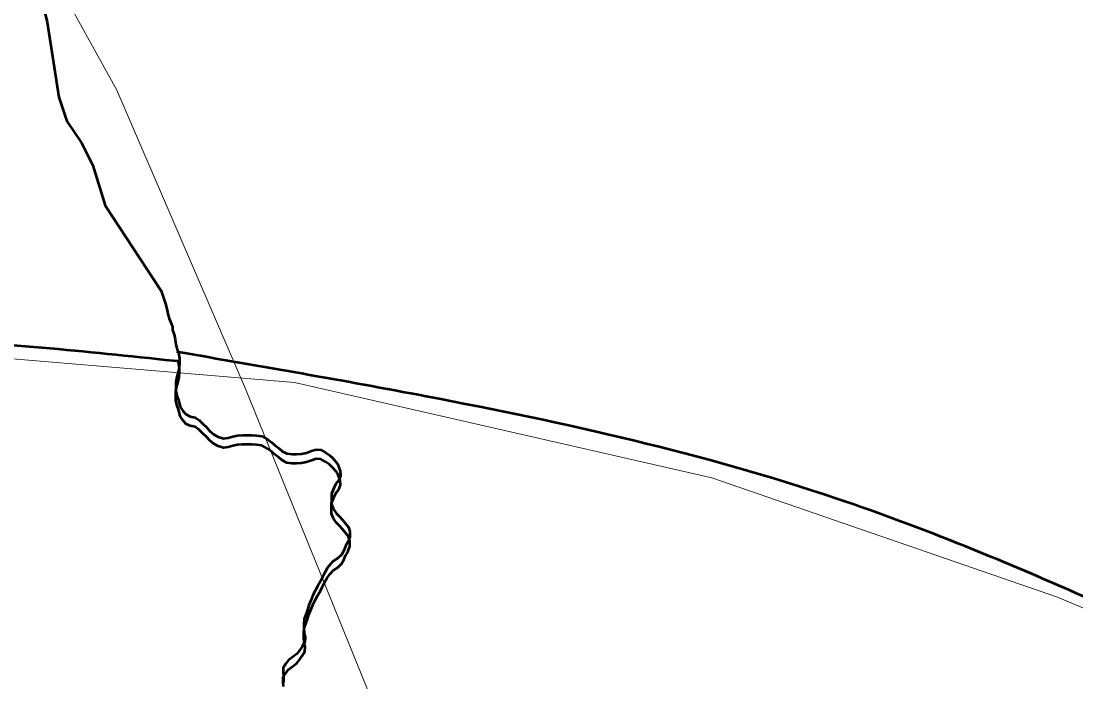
# Model space of a CAD drawing. Extents: x 553962 to 842807, y 8883888 to 9032388.
# Drawn here: x 815201.5 to 815495.4, y 9017881.1 to 9018065.3 of the extents above; entities that cross this region are included whole.
import ezdxf

# ---------------------------------------------------------------- set-up
doc = ezdxf.new("R2010")
doc.units = 0
doc.header["$LTSCALE"] = 200
doc.layers.add('1', color=7, linetype='Continuous', lineweight=13)

msp = doc.modelspace()

# ---------------------------------------------------------------- linework, layer by layer
at = {"layer": '1', "lineweight": 53}
msp.add_line((815245.2, 9017970.5), (815243.9, 9017970.6), dxfattribs=at)
msp.add_line((815245.2, 9017970.5), (815243.9, 9017970.6), dxfattribs=at)
at = {"layer": '1'}
for points in [[(814742.5, 9018031.2), (815086.6, 9018118.9), (815141.4, 9018118.9), (815173, 9018113.9), (815194.5, 9018095.6), (815210.8, 9018077.6), (815228.1, 9018046.1), (815264, 9017962.8), (815299, 9017876.5), (815360.1, 9017714.2), (815404.8, 9017577.9), (815415.5, 9017540.1), (815416.9, 9017519.9), (815405.3, 9017490), (815388.7, 9017456.8), (815383.7, 9017430.2), (815381.9, 9017410.6), (815385.7, 9017380.1), (815395.1, 9017301.8), (815398.5, 9017253.9), (815421.2, 9017043.3), (815428.8, 9017012.6)], [(814968.8, 9017967.9), (815158.1, 9017974.6), (815277.7, 9017964.6), (815394, 9017938), (815490.3, 9017904.8), (815576.7, 9017868.2), (815703.8, 9017794.3), (815725.4, 9017787.6), (815748.6, 9017792.6), (815796.8, 9017820.9), (815853.3, 9017864.1), (815907.9, 9017915.7), (815981.3, 9018008.2), (816050.1, 9018063.8)]]:
    msp.add_lwpolyline(points, dxfattribs=at)
at = {"layer": '1', "lineweight": 53}
for points in [[(815206.7, 9018073.6), (815208.7, 9018065), (815212, 9018044.1), (815214.2, 9018037.4), (815218.3, 9018031.4), (815221.5, 9018025.1), (815224.9, 9018013.9), (815240.5, 9017990.1), (815241.7, 9017986.5)], [(815206.7, 9018073.6), (815208.7, 9018065), (815212, 9018044.1), (815214.2, 9018037.4), (815218.3, 9018031.4), (815221.5, 9018025.1), (815224.9, 9018013.9), (815240.5, 9017990.1), (815241.7, 9017986.5)], [(815241.7, 9017986.5), (815242.1, 9017985.1), (815242.4, 9017983.7), (815242.7, 9017982.4), (815243.2, 9017981.3), (815243.7, 9017980.1), (815243.7, 9017979.2), (815244.1, 9017978), (815244.4, 9017976.6), (815244.6, 9017975.3), (815244.9, 9017974.1), (815245.3, 9017972.8), (815245.6, 9017971.3), (815245.6, 9017970), (815245.5, 9017968.7), (815245.2, 9017967.5), (815244.9, 9017966.2), (815244.6, 9017964.8), (815244.6, 9017963.5), (815244.6, 9017962.1), (815245, 9017960.7), (815245.4, 9017959.4), (815245.8, 9017957.8), (815246.5, 9017956.7), (815247.4, 9017955.8), (815248.6, 9017955.1), (815250, 9017954.8), (815251.1, 9017954.1), (815252.1, 9017953.1), (815253.1, 9017952.1), (815254.1, 9017951), (815255.2, 9017950.1), (815256.4, 9017949.4), (815257.9, 9017949), (815259.2, 9017949.2), (815260.5, 9017949.5), (815261.8, 9017949.8), (815263.2, 9017949.9), (815264.5, 9017949.9), (815265.8, 9017949.9), (815267.1, 9017949.8), (815268.6, 9017949.6), (815270.2, 9017948.7), (815271.3, 9017947.9), (815272.2, 9017947.1), (815273.3, 9017946.3), (815274.3, 9017945.4), (815275.5, 9017944.8), (815277, 9017944.6), (815278.2, 9017944.6), (815279.6, 9017944.7), (815281, 9017945), (815282.4, 9017945.5), (815283.7, 9017945.9), (815285, 9017945.8), (815286.3, 9017945.1), (815287.4, 9017944.3), (815288.3, 9017943.5), (815289.2, 9017942.5), (815289.6, 9017941.9)], [(815241.7, 9017986.5), (815242.1, 9017985.1), (815242.4, 9017983.7), (815242.7, 9017982.4), (815243.2, 9017981.3), (815243.7, 9017980.1), (815243.7, 9017979.2), (815244.1, 9017978), (815244.4, 9017976.6), (815244.6, 9017975.3), (815244.9, 9017974.1), (815245.3, 9017972.8), (815245.6, 9017971.3), (815245.6, 9017970), (815245.5, 9017968.7), (815245.2, 9017967.5), (815244.9, 9017966.2), (815244.6, 9017964.8), (815244.6, 9017963.5), (815244.6, 9017962.1), (815245, 9017960.7), (815245.4, 9017959.4), (815245.8, 9017957.8), (815246.5, 9017956.7), (815247.4, 9017955.8), (815248.6, 9017955.1), (815250, 9017954.8), (815251.1, 9017954.1), (815252.1, 9017953.1), (815253.1, 9017952.1), (815254.1, 9017951), (815255.2, 9017950.1), (815256.4, 9017949.4), (815257.9, 9017949), (815259.2, 9017949.2), (815260.5, 9017949.5), (815261.8, 9017949.8), (815263.2, 9017949.9), (815264.5, 9017949.9), (815265.8, 9017949.9), (815267.1, 9017949.8), (815268.6, 9017949.6), (815270.2, 9017948.7), (815271.3, 9017947.9), (815272.2, 9017947.1), (815273.3, 9017946.3), (815274.3, 9017945.4), (815275.5, 9017944.8), (815277, 9017944.6), (815278.2, 9017944.6), (815279.6, 9017944.7), (815281, 9017945), (815282.4, 9017945.5), (815283.7, 9017945.9), (815285, 9017945.8), (815286.3, 9017945.1), (815287.4, 9017944.3), (815288.3, 9017943.5), (815289.2, 9017942.5), (815289.6, 9017941.9)], [(815245.2, 9017973.1), (815245.3, 9017972.8), (815245.6, 9017971.3), (815245.6, 9017970), (815245.5, 9017968.7), (815245.2, 9017967.5), (815244.9, 9017966.2), (815244.6, 9017964.8), (815244.6, 9017963.5), (815244.6, 9017962.1), (815245, 9017960.7), (815245.4, 9017959.4), (815245.8, 9017957.8), (815246.5, 9017956.7), (815247.4, 9017955.8), (815248.6, 9017955.1), (815250, 9017954.8), (815251.1, 9017954.1), (815252.1, 9017953.1), (815253.1, 9017952.1), (815254.1, 9017951), (815255.2, 9017950.1), (815256.4, 9017949.4), (815257.9, 9017949), (815259.2, 9017949.2), (815260.5, 9017949.5), (815261.8, 9017949.8), (815263.2, 9017949.9), (815264.5, 9017949.9), (815265.8, 9017949.9), (815267.1, 9017949.8), (815268.6, 9017949.6), (815270.2, 9017948.7), (815271.3, 9017947.9), (815272.2, 9017947.1), (815273.3, 9017946.3), (815274.3, 9017945.4), (815275.5, 9017944.8), (815277, 9017944.6), (815278.2, 9017944.6), (815279.6, 9017944.7), (815281, 9017945), (815282.4, 9017945.5), (815283.7, 9017945.9), (815285, 9017945.8), (815286.3, 9017945.1), (815287.4, 9017944.3), (815288.3, 9017943.5), (815289.2, 9017942.5), (815289.6, 9017941.9)], [(815245.2, 9017973.1), (815245.3, 9017972.8), (815245.6, 9017971.3), (815245.6, 9017970), (815245.5, 9017968.7), (815245.2, 9017967.5), (815244.9, 9017966.2), (815244.6, 9017964.8), (815244.6, 9017963.5), (815244.6, 9017962.1), (815245, 9017960.7), (815245.4, 9017959.4), (815245.8, 9017957.8), (815246.5, 9017956.7), (815247.4, 9017955.8), (815248.6, 9017955.1), (815250, 9017954.8), (815251.1, 9017954.1), (815252.1, 9017953.1), (815253.1, 9017952.1), (815254.1, 9017951), (815255.2, 9017950.1), (815256.4, 9017949.4), (815257.9, 9017949), (815259.2, 9017949.2), (815260.5, 9017949.5), (815261.8, 9017949.8), (815263.2, 9017949.9), (815264.5, 9017949.9), (815265.8, 9017949.9), (815267.1, 9017949.8), (815268.6, 9017949.6), (815270.2, 9017948.7), (815271.3, 9017947.9), (815272.2, 9017947.1), (815273.3, 9017946.3), (815274.3, 9017945.4), (815275.5, 9017944.8), (815277, 9017944.6), (815278.2, 9017944.6), (815279.6, 9017944.7), (815281, 9017945), (815282.4, 9017945.5), (815283.7, 9017945.9), (815285, 9017945.8), (815286.3, 9017945.1), (815287.4, 9017944.3), (815288.3, 9017943.5), (815289.2, 9017942.5), (815289.6, 9017941.9)], [(815289.6, 9017939.3), (815289.2, 9017939.9), (815288.3, 9017940.8), (815287.4, 9017941.7), (815286.3, 9017942.5), (815285, 9017943.2), (815283.7, 9017943.3), (815282.4, 9017942.8), (815281, 9017942.4), (815279.6, 9017942.1), (815278.2, 9017942), (815277, 9017942), (815275.5, 9017942.2), (815274.3, 9017942.8), (815273.3, 9017943.7), (815272.2, 9017944.5), (815271.3, 9017945.3), (815270.2, 9017946.1), (815268.6, 9017947), (815267.1, 9017947.2), (815265.8, 9017947.3), (815264.5, 9017947.3), (815263.2, 9017947.3), (815261.8, 9017947.2), (815260.5, 9017946.9), (815259.2, 9017946.6), (815257.9, 9017946.4), (815256.4, 9017946.8), (815255.2, 9017947.5), (815254.1, 9017948.4), (815253.1, 9017949.4), (815252.1, 9017950.4), (815251.1, 9017951.4), (815250, 9017952.2), (815248.6, 9017952.5), (815247.4, 9017953.1), (815246.5, 9017954.1), (815245.8, 9017955.2), (815245.4, 9017956.8), (815245, 9017958.1), (815244.6, 9017959.5), (815244.6, 9017960.8), (815244.6, 9017962.1), (815244.9, 9017963.6), (815245.2, 9017964.8), (815245.5, 9017966.1), (815245.6, 9017967.4), (815245.6, 9017968.7), (815245.3, 9017970.2), (815245.2, 9017970.5)], [(815289.6, 9017939.3), (815289.2, 9017939.9), (815288.3, 9017940.8), (815287.4, 9017941.7), (815286.3, 9017942.5), (815285, 9017943.2), (815283.7, 9017943.3), (815282.4, 9017942.8), (815281, 9017942.4), (815279.6, 9017942.1), (815278.2, 9017942), (815277, 9017942), (815275.5, 9017942.2), (815274.3, 9017942.8), (815273.3, 9017943.7), (815272.2, 9017944.5), (815271.3, 9017945.3), (815270.2, 9017946.1), (815268.6, 9017947), (815267.1, 9017947.2), (815265.8, 9017947.3), (815264.5, 9017947.3), (815263.2, 9017947.3), (815261.8, 9017947.2), (815260.5, 9017946.9), (815259.2, 9017946.6), (815257.9, 9017946.4), (815256.4, 9017946.8), (815255.2, 9017947.5), (815254.1, 9017948.4), (815253.1, 9017949.4), (815252.1, 9017950.4), (815251.1, 9017951.4), (815250, 9017952.2), (815248.6, 9017952.5), (815247.4, 9017953.1), (815246.5, 9017954.1), (815245.8, 9017955.2), (815245.4, 9017956.8), (815245, 9017958.1), (815244.6, 9017959.5), (815244.6, 9017960.8), (815244.6, 9017962.1), (815244.9, 9017963.6), (815245.2, 9017964.8), (815245.5, 9017966.1), (815245.6, 9017967.4), (815245.6, 9017968.7), (815245.3, 9017970.2), (815245.2, 9017970.5)], [(815289.6, 9017941.9), (815290.4, 9017940), (815290.5, 9017938.6), (815290, 9017937.4), (815289.2, 9017936.3), (815288.6, 9017935.1), (815288, 9017933.6), (815288, 9017932.2), (815288, 9017930.7), (815288.5, 9017929.3), (815289.3, 9017928.2), (815290.2, 9017927.2), (815291, 9017926.3), (815291.9, 9017925.3), (815292.7, 9017924.3), (815293.1, 9017923.1), (815293.1, 9017921.5), (815292.6, 9017920.3), (815291.9, 9017919), (815291.4, 9017917.8), (815290.8, 9017916.6), (815289.7, 9017915.6), (815288.4, 9017914.8), (815287.6, 9017913.9), (815286.8, 9017912.8), (815286.1, 9017911.6), (815285.5, 9017910.3), (815284.9, 9017909.2), (815284.2, 9017907.9), (815283.5, 9017906.7), (815282.9, 9017905.5), (815282.2, 9017903.8), (815281.7, 9017902.5), (815281.3, 9017901.2), (815280.8, 9017899.9), (815280.4, 9017898.7), (815280.3, 9017897.4), (815280.3, 9017896.2), (815280.4, 9017894.7), (815280.6, 9017893.5), (815280.5, 9017892.2), (815279.8, 9017891), (815279.1, 9017889.9), (815278.3, 9017889), (815277.1, 9017888), (815276, 9017887.2), (815275.2, 9017886.3), (815274.5, 9017885.1), (815274.5, 9017883.8), (815274.6, 9017882.6), (815274.6, 9017881)], [(815289.6, 9017941.9), (815290.4, 9017940), (815290.5, 9017938.6), (815290, 9017937.4), (815289.2, 9017936.3), (815288.6, 9017935.1), (815288, 9017933.6), (815288, 9017932.2), (815288, 9017930.7), (815288.5, 9017929.3), (815289.3, 9017928.2), (815290.2, 9017927.2), (815291, 9017926.3), (815291.9, 9017925.3), (815292.7, 9017924.3), (815293.1, 9017923.1), (815293.1, 9017921.5), (815292.6, 9017920.3), (815291.9, 9017919), (815291.4, 9017917.8), (815290.8, 9017916.6), (815289.7, 9017915.6), (815288.4, 9017914.8), (815287.6, 9017913.9), (815286.8, 9017912.8), (815286.1, 9017911.6), (815285.5, 9017910.3), (815284.9, 9017909.2), (815284.2, 9017907.9), (815283.5, 9017906.7), (815282.9, 9017905.5), (815282.2, 9017903.8), (815281.7, 9017902.5), (815281.3, 9017901.2), (815280.8, 9017899.9), (815280.4, 9017898.7), (815280.3, 9017897.4), (815280.3, 9017896.2), (815280.4, 9017894.7), (815280.6, 9017893.5), (815280.5, 9017892.2), (815279.8, 9017891), (815279.1, 9017889.9), (815278.3, 9017889), (815277.1, 9017888), (815276, 9017887.2), (815275.2, 9017886.3), (815274.5, 9017885.1), (815274.5, 9017883.8), (815274.6, 9017882.6), (815274.6, 9017881)], [(815289.6, 9017941.9), (815290.4, 9017940), (815290.5, 9017938.6), (815290, 9017937.4), (815289.2, 9017936.3), (815288.6, 9017935.1), (815288, 9017933.6), (815288, 9017932.2), (815288, 9017930.7), (815288.5, 9017929.3), (815289.3, 9017928.2), (815290.2, 9017927.2), (815291, 9017926.3), (815291.9, 9017925.3), (815292.7, 9017924.3), (815293.1, 9017923.1), (815293.1, 9017921.5), (815292.6, 9017920.3), (815291.9, 9017919), (815291.4, 9017917.8), (815290.8, 9017916.6), (815289.7, 9017915.6), (815288.4, 9017914.8), (815287.6, 9017913.9), (815286.8, 9017912.8), (815286.1, 9017911.6), (815285.5, 9017910.3), (815284.9, 9017909.2), (815284.2, 9017907.9), (815283.5, 9017906.7), (815282.9, 9017905.5), (815282.2, 9017903.8), (815281.7, 9017902.5), (815281.3, 9017901.2), (815280.8, 9017899.9), (815280.4, 9017898.7), (815280.3, 9017897.4), (815280.3, 9017896.2), (815280.4, 9017894.7), (815280.6, 9017893.5), (815280.5, 9017892.2), (815279.8, 9017891), (815279.1, 9017889.9), (815278.3, 9017889), (815277.1, 9017888), (815276, 9017887.2), (815275.2, 9017886.3), (815274.5, 9017885.1), (815274.5, 9017883.8), (815274.6, 9017882.6), (815274.6, 9017881)], [(815289.6, 9017941.9), (815290.4, 9017940), (815290.5, 9017938.6), (815290, 9017937.4), (815289.2, 9017936.3), (815288.6, 9017935.1), (815288, 9017933.6), (815288, 9017932.2), (815288, 9017930.7), (815288.5, 9017929.3), (815289.3, 9017928.2), (815290.2, 9017927.2), (815291, 9017926.3), (815291.9, 9017925.3), (815292.7, 9017924.3), (815293.1, 9017923.1), (815293.1, 9017921.5), (815292.6, 9017920.3), (815291.9, 9017919), (815291.4, 9017917.8), (815290.8, 9017916.6), (815289.7, 9017915.6), (815288.4, 9017914.8), (815287.6, 9017913.9), (815286.8, 9017912.8), (815286.1, 9017911.6), (815285.5, 9017910.3), (815284.9, 9017909.2), (815284.2, 9017907.9), (815283.5, 9017906.7), (815282.9, 9017905.5), (815282.2, 9017903.8), (815281.7, 9017902.5), (815281.3, 9017901.2), (815280.8, 9017899.9), (815280.4, 9017898.7), (815280.3, 9017897.4), (815280.3, 9017896.2), (815280.4, 9017894.7), (815280.6, 9017893.5), (815280.5, 9017892.2), (815279.8, 9017891), (815279.1, 9017889.9), (815278.3, 9017889), (815277.1, 9017888), (815276, 9017887.2), (815275.2, 9017886.3), (815274.5, 9017885.1), (815274.5, 9017883.8), (815274.6, 9017882.6), (815274.6, 9017881)], [(815274.6, 9017879.9), (815274.5, 9017881.2), (815274.5, 9017882.5), (815275.2, 9017883.6), (815276, 9017884.6), (815277.1, 9017885.4), (815278.3, 9017886.4), (815279.1, 9017887.3), (815279.8, 9017888.4), (815280.5, 9017889.6), (815280.6, 9017890.9), (815280.4, 9017892.1), (815280.3, 9017893.6), (815280.3, 9017894.8), (815280.4, 9017896.1), (815280.8, 9017897.3), (815281.3, 9017898.6), (815281.7, 9017899.9), (815282.2, 9017901.2), (815282.9, 9017902.8), (815283.5, 9017904.1), (815284.2, 9017905.3), (815284.9, 9017906.5), (815285.5, 9017907.7), (815286.1, 9017909), (815286.8, 9017910.1), (815287.6, 9017911.3), (815288.4, 9017912.2), (815289.7, 9017913), (815290.8, 9017914), (815291.4, 9017915.2), (815291.9, 9017916.4), (815292.6, 9017917.7), (815293.1, 9017918.9), (815293.1, 9017920.4), (815292.7, 9017921.7), (815291.9, 9017922.7), (815291, 9017923.7), (815290.2, 9017924.6), (815289.3, 9017925.6), (815288.5, 9017926.7), (815288, 9017928), (815288, 9017929.6), (815288, 9017931), (815288.6, 9017932.5), (815289.2, 9017933.7), (815290, 9017934.8), (815290.5, 9017936), (815290.4, 9017937.4), (815289.6, 9017939.3)], [(815274.6, 9017879.9), (815274.5, 9017881.2), (815274.5, 9017882.5), (815275.2, 9017883.6), (815276, 9017884.6), (815277.1, 9017885.4), (815278.3, 9017886.4), (815279.1, 9017887.3), (815279.8, 9017888.4), (815280.5, 9017889.6), (815280.6, 9017890.9), (815280.4, 9017892.1), (815280.3, 9017893.6), (815280.3, 9017894.8), (815280.4, 9017896.1), (815280.8, 9017897.3), (815281.3, 9017898.6), (815281.7, 9017899.9), (815282.2, 9017901.2), (815282.9, 9017902.8), (815283.5, 9017904.1), (815284.2, 9017905.3), (815284.9, 9017906.5), (815285.5, 9017907.7), (815286.1, 9017909), (815286.8, 9017910.1), (815287.6, 9017911.3), (815288.4, 9017912.2), (815289.7, 9017913), (815290.8, 9017914), (815291.4, 9017915.2), (815291.9, 9017916.4), (815292.6, 9017917.7), (815293.1, 9017918.9), (815293.1, 9017920.4), (815292.7, 9017921.7), (815291.9, 9017922.7), (815291, 9017923.7), (815290.2, 9017924.6), (815289.3, 9017925.6), (815288.5, 9017926.7), (815288, 9017928), (815288, 9017929.6), (815288, 9017931), (815288.6, 9017932.5), (815289.2, 9017933.7), (815290, 9017934.8), (815290.5, 9017936), (815290.4, 9017937.4), (815289.6, 9017939.3)]]:
    msp.add_lwpolyline(points, dxfattribs=at)
for points in [[(815243.9, 9017970.6), (815170.6, 9017976.4), (815040.7, 9017969.3), (814956.5, 9017960.8), (814851.9, 9017924.3), (814726.8, 9017879.1), (814573.9, 9017859.3), (814405.8, 9017849.9), (814139.3, 9017810.3), (814001.3, 9017749.8), (813993.9, 9017754.9), (813991.3, 9017753.7)], [(815243.9, 9017970.6), (815170.6, 9017976.4), (815040.7, 9017969.3), (814956.5, 9017960.8), (814851.9, 9017924.3), (814726.8, 9017879.1), (814573.9, 9017859.3), (814405.8, 9017849.9), (814139.3, 9017810.3), (814001.3, 9017749.8), (813993.9, 9017754.9), (813991.3, 9017753.7)], [(815746.6, 9017791.3), (815714.6, 9017789.9), (815658.7, 9017818.1), (815500, 9017903.9), (815428.8, 9017932.2), (815314.4, 9017960.7), (815244.9, 9017973.1)], [(815746.6, 9017791.3), (815714.6, 9017789.9), (815658.7, 9017818.1), (815500, 9017903.9), (815428.8, 9017932.2), (815314.4, 9017960.7), (815244.9, 9017973.1)]]:
    msp.add_spline(points, degree=3, dxfattribs=at)

doc.saveas('drawing.dxf')
